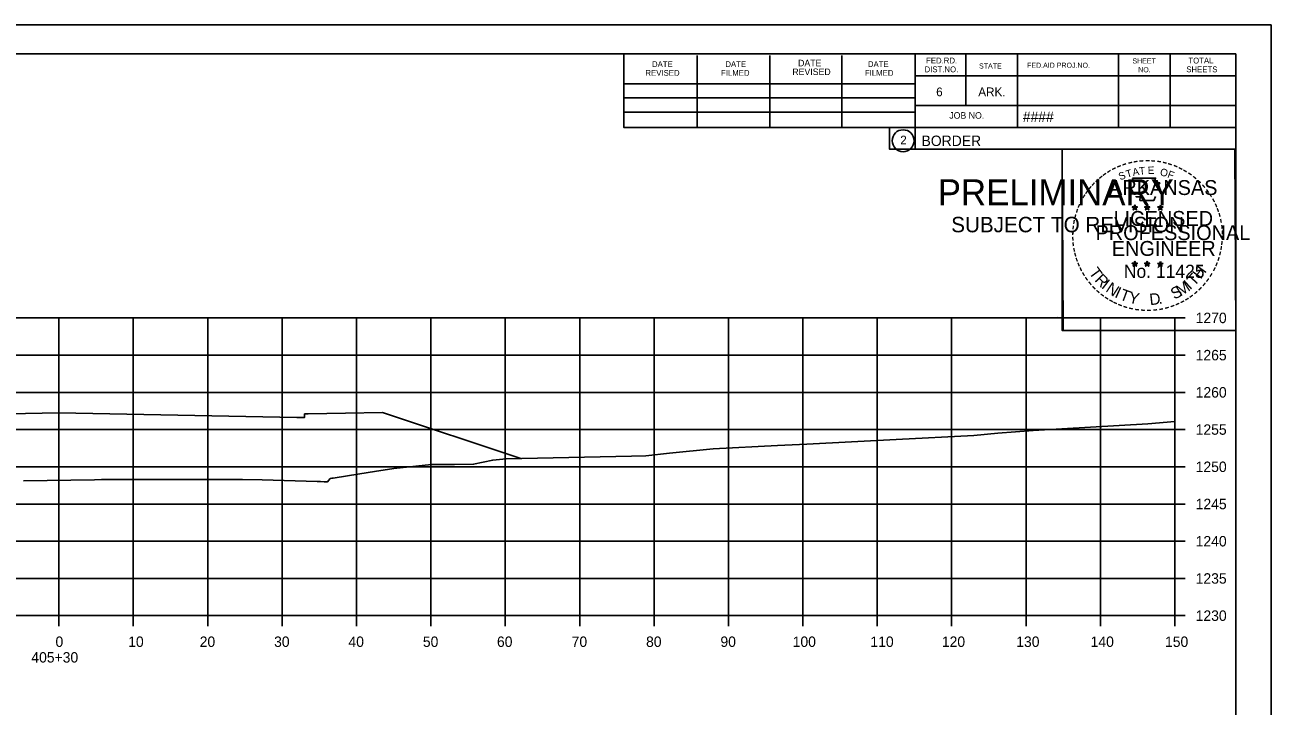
# Model space of a CAD drawing. Extents: x -70 to 701944, y -4 to 666871.
# Drawn here: x 669211.5 to 669379, y 662970.7 to 663062.2 of the extents above; entities that cross this region are included whole.
import ezdxf

# ---------------------------------------------------------------- set-up
doc = ezdxf.new("R2010")
doc.units = 0
for name, color, linetype in [('R_Axis', 7, 'Continuous'), ('R_Axis Annot', 7, 'Continuous'), ('R_Border', 7, 'Continuous'), ('R_Border PE', 7, 'Continuous'), ('R_Border Prem', 7, 'Continuous'), ('R_Exist Surface', 7, 'Continuous'), ('R_Fin Surface', 7, 'Continuous'), ('R_Grid', 7, 'Continuous'), ('R_No Plot', 7, 'Continuous')]:
    doc.layers.add(name, color=color, linetype=linetype)

msp = doc.modelspace()

# ---------------------------------------------------------------- linework, layer by layer
at = {"layer": 'R_Axis'}
for p, q in [((669366.07, 662982.89), (669366.07, 663022.89)), ((669367.47, 663022.89), (669366.07, 663022.89)), ((669367.47, 663017.89), (669366.07, 663017.89)), ((669367.47, 663012.89), (669366.07, 663012.89)), ((669367.47, 663007.89), (669366.07, 663007.89)), ((669367.47, 663002.89), (669366.07, 663002.89)), ((669367.47, 662997.89), (669366.07, 662997.89)), ((669367.47, 662992.89), (669366.07, 662992.89)), ((669367.47, 662987.89), (669366.07, 662987.89)), ((669066.07, 662982.89), (669366.07, 662982.89)), ((669216.07, 662981.49), (669216.07, 662982.89)), ((669226.07, 662981.49), (669226.07, 662982.89)), ((669236.07, 662981.49), (669236.07, 662982.89)), ((669246.07, 662981.49), (669246.07, 662982.89)), ((669256.07, 662981.49), (669256.07, 662982.89)), ((669266.07, 662981.49), (669266.07, 662982.89)), ((669276.07, 662981.49), (669276.07, 662982.89)), ((669286.07, 662981.49), (669286.07, 662982.89)), ((669296.07, 662981.49), (669296.07, 662982.89)), ((669306.07, 662981.49), (669306.07, 662982.89)), ((669316.07, 662981.49), (669316.07, 662982.89)), ((669326.07, 662981.49), (669326.07, 662982.89)), ((669336.07, 662981.49), (669336.07, 662982.89)), ((669346.07, 662981.49), (669346.07, 662982.89)), ((669356.07, 662981.49), (669356.07, 662982.89)), ((669366.07, 662981.49), (669366.07, 662982.89)), ((669367.47, 662982.89), (669366.07, 662982.89))]:
    msp.add_line(p, q, dxfattribs=at)
at = {"layer": 'R_Border'}
for p, q in [((669058.07, 663058.35), (669374.25, 663058.35)), ((669291.99, 663048.47), (669291.99, 663058.35)), ((669301.85, 663048.47), (669301.85, 663058.15)), ((669311.61, 663048.47), (669311.61, 663058.15)), ((669321.29, 663048.47), (669321.29, 663058.15)), ((669331.15, 663058.35), (669331.15, 663045.55)), ((669337.99, 663058.35), (669337.99, 663051.41)), ((669344.93, 663058.35), (669344.93, 663048.47)), ((669358.51, 663058.35), (669358.51, 663048.47)), ((669365.45, 663058.35), (669365.45, 663048.47)), ((669374.25, 662852.89), (669374.25, 663058.35)), ((669374.25, 663055.41), (669331.15, 663055.41)), ((669374.25, 663055.43), (669374.25, 663055.43)), ((669291.99, 663054.33), (669331.15, 663054.33)), ((669291.99, 663052.47), (669331.15, 663052.47)), ((669291.99, 663048.47), (669291.99, 663050.53)), ((669291.99, 663050.53), (669331.15, 663050.53)), ((669374.25, 663051.41), (669331.15, 663051.41)), ((669334.11, 663051.41), (669374.25, 663051.41)), ((669374.25, 663048.47), (669291.99, 663048.47)), ((669331.15, 663045.55), (669374.25, 663045.55))]:
    msp.add_line(p, q, dxfattribs=at)
msp.add_circle((669329.54, 663046.69), 1.47, dxfattribs=at)
at = {"layer": 'R_Border PE'}
for p, q in [((669360.69, 663038.06), (669360.65, 663037.81)), ((669360.69, 663037.7), (669360.69, 663038.06)), ((669360.69, 663038.06), (669360.74, 663037.81)), ((669362.36, 663038.06), (669362.32, 663037.81)), ((669362.36, 663037.7), (669362.36, 663038.06)), ((669362.36, 663038.06), (669362.41, 663037.81)), ((669364.12, 663038.05), (669364.08, 663037.8)), ((669364.12, 663037.68), (669364.12, 663038.05)), ((669364.12, 663038.05), (669364.17, 663037.8)), ((669360.34, 663037.81), (669360.69, 663037.7)), ((669360.34, 663037.81), (669360.59, 663037.76)), ((669360.34, 663037.81), (669360.57, 663037.68)), ((669360.47, 663037.4), (669360.69, 663037.7)), ((669360.47, 663037.4), (669360.6, 663037.64)), ((669360.47, 663037.4), (669360.68, 663037.62)), ((669360.9, 663037.4), (669360.68, 663037.61)), ((669361.03, 663037.81), (669360.69, 663037.7)), ((669360.9, 663037.4), (669360.69, 663037.7)), ((669361.03, 663037.81), (669360.75, 663037.76)), ((669360.9, 663037.4), (669360.76, 663037.69)), ((669361.03, 663037.81), (669360.83, 663037.7)), ((669362.01, 663037.81), (669362.36, 663037.7)), ((669362.01, 663037.81), (669362.26, 663037.76)), ((669362.01, 663037.81), (669362.24, 663037.68)), ((669362.14, 663037.4), (669362.36, 663037.7)), ((669362.14, 663037.4), (669362.27, 663037.64)), ((669362.14, 663037.4), (669362.35, 663037.62)), ((669362.57, 663037.4), (669362.35, 663037.61)), ((669362.7, 663037.81), (669362.36, 663037.7)), ((669362.57, 663037.4), (669362.36, 663037.7)), ((669362.7, 663037.81), (669362.42, 663037.76)), ((669362.57, 663037.4), (669362.43, 663037.69)), ((669362.7, 663037.81), (669362.5, 663037.7)), ((669363.77, 663037.79), (669364.12, 663037.68)), ((669363.77, 663037.79), (669364.02, 663037.75)), ((669363.77, 663037.79), (669364.01, 663037.67)), ((669363.9, 663037.39), (669364.12, 663037.68)), ((669363.9, 663037.39), (669364.03, 663037.63)), ((669363.9, 663037.39), (669364.12, 663037.6)), ((669364.47, 663037.79), (669364.12, 663037.68)), ((669364.33, 663037.39), (669364.12, 663037.68)), ((669364.33, 663037.39), (669364.12, 663037.6)), ((669364.47, 663037.79), (669364.18, 663037.75)), ((669364.33, 663037.39), (669364.2, 663037.68)), ((669364.47, 663037.79), (669364.26, 663037.69)), ((669360.33, 663030.23), (669360.68, 663030.12)), ((669360.33, 663030.23), (669360.59, 663030.19)), ((669360.33, 663030.23), (669360.57, 663030.11)), ((669360.47, 663029.83), (669360.68, 663030.12)), ((669360.47, 663029.83), (669360.59, 663030.07)), ((669360.47, 663029.83), (669360.68, 663030.04)), ((669360.68, 663030.49), (669360.64, 663030.24)), ((669360.68, 663030.12), (669360.68, 663030.49)), ((669360.68, 663030.49), (669360.73, 663030.24)), ((669361.03, 663030.23), (669360.68, 663030.12)), ((669360.9, 663029.83), (669360.68, 663030.12)), ((669360.9, 663029.83), (669360.68, 663030.04)), ((669361.03, 663030.23), (669360.74, 663030.18)), ((669360.9, 663029.83), (669360.76, 663030.12)), ((669361.03, 663030.23), (669360.83, 663030.13)), ((669362, 663030.23), (669362.35, 663030.12)), ((669362, 663030.23), (669362.26, 663030.19)), ((669362, 663030.23), (669362.24, 663030.11)), ((669362.14, 663029.83), (669362.35, 663030.12)), ((669362.14, 663029.83), (669362.26, 663030.07)), ((669362.14, 663029.83), (669362.35, 663030.04)), ((669362.35, 663030.49), (669362.31, 663030.24)), ((669362.35, 663030.12), (669362.35, 663030.49)), ((669362.35, 663030.49), (669362.4, 663030.24)), ((669362.7, 663030.23), (669362.35, 663030.12)), ((669362.56, 663029.83), (669362.35, 663030.12)), ((669362.56, 663029.83), (669362.35, 663030.04)), ((669362.7, 663030.23), (669362.41, 663030.18)), ((669362.56, 663029.83), (669362.43, 663030.12)), ((669362.7, 663030.23), (669362.49, 663030.13)), ((669363.77, 663030.22), (669364.12, 663030.11)), ((669363.77, 663030.22), (669364.02, 663030.18)), ((669363.77, 663030.22), (669364.01, 663030.1)), ((669363.9, 663029.82), (669364.12, 663030.11)), ((669363.9, 663029.82), (669364.03, 663030.06)), ((669363.9, 663029.82), (669364.12, 663030.03)), ((669364.12, 663030.48), (669364.08, 663030.23)), ((669364.12, 663030.11), (669364.12, 663030.48)), ((669364.12, 663030.48), (669364.17, 663030.23)), ((669364.47, 663030.22), (669364.12, 663030.11)), ((669364.33, 663029.82), (669364.12, 663030.11)), ((669364.33, 663029.82), (669364.12, 663030.03)), ((669364.47, 663030.22), (669364.18, 663030.17)), ((669364.33, 663029.82), (669364.19, 663030.11)), ((669364.47, 663030.22), (669364.26, 663030.12))]:
    msp.add_line(p, q, dxfattribs=at)
for points in [[(669360.38, 663041.68), (669360.65, 663040.86)], [(669363.89, 663040.76), (669364.03, 663041.05), (669363.35, 663041.02), (669363.49, 663041.68), (669360.38, 663041.68)], [(669360.69, 663038.06), (669360.9, 663037.4), (669360.34, 663037.81), (669361.03, 663037.81), (669360.47, 663037.4), (669360.69, 663038.06)], [(669360.87, 663039.26), (669360.87, 663039.17), (669361.43, 663039.16), (669361.38, 663038.68), (669363.25, 663038.68), (669363.45, 663039.22)], [(669362.36, 663038.06), (669362.57, 663037.4), (669362.01, 663037.81), (669362.7, 663037.81), (669362.14, 663037.4), (669362.36, 663038.06)], [(669364.12, 663038.05), (669364.33, 663037.39), (669363.77, 663037.79), (669364.47, 663037.79), (669363.9, 663037.39), (669364.12, 663038.05)], [(669360.68, 663030.49), (669360.9, 663029.83), (669360.33, 663030.23), (669361.03, 663030.23), (669360.47, 663029.83), (669360.68, 663030.49)], [(669362.35, 663030.49), (669362.56, 663029.83), (669362, 663030.23), (669362.7, 663030.23), (669362.14, 663029.83), (669362.35, 663030.49)], [(669364.12, 663030.48), (669364.33, 663029.82), (669363.77, 663030.22), (669364.47, 663030.22), (669363.9, 663029.82), (669364.12, 663030.48)]]:
    msp.add_lwpolyline(points, dxfattribs=at)
for centre, radius in [((669360.69, 663037.69), 0.172), ((669360.69, 663037.69), 0.145), ((669360.69, 663037.69), 0.116), ((669360.69, 663037.69), 0.0991), ((669360.69, 663037.69), 0.0747), ((669360.69, 663037.69), 0.0495), ((669360.69, 663037.69), 0.0296), ((669362.36, 663037.69), 0.172), ((669362.36, 663037.69), 0.145), ((669362.36, 663037.69), 0.116), ((669362.36, 663037.69), 0.0991), ((669362.36, 663037.69), 0.0747), ((669362.36, 663037.69), 0.0495), ((669362.36, 663037.69), 0.0296), ((669364.12, 663037.68), 0.172), ((669364.12, 663037.68), 0.145), ((669364.12, 663037.68), 0.116), ((669364.12, 663037.68), 0.0991), ((669364.12, 663037.68), 0.0747), ((669364.12, 663037.68), 0.0495), ((669364.12, 663037.68), 0.0296), ((669360.68, 663030.12), 0.172), ((669360.68, 663030.12), 0.145), ((669360.68, 663030.12), 0.116), ((669360.68, 663030.12), 0.0991), ((669360.68, 663030.12), 0.0747), ((669360.68, 663030.12), 0.0495), ((669360.68, 663030.12), 0.0296), ((669362.35, 663030.12), 0.172), ((669362.35, 663030.12), 0.145), ((669362.35, 663030.12), 0.116), ((669362.35, 663030.12), 0.0991), ((669362.35, 663030.12), 0.0747), ((669362.35, 663030.12), 0.0495), ((669362.35, 663030.12), 0.0296), ((669364.12, 663030.11), 0.172), ((669364.12, 663030.11), 0.145), ((669364.12, 663030.11), 0.116), ((669364.12, 663030.11), 0.0991), ((669364.12, 663030.11), 0.0747), ((669364.12, 663030.11), 0.0495), ((669364.12, 663030.11), 0.0296)]:
    msp.add_circle(centre, radius, dxfattribs=at)
at = {"layer": 'R_Exist Surface'}
msp.add_lwpolyline([(669211.29, 663001.01), (669220.85, 663001.15), (669221.78, 663001.17), (669223.01, 663001.17), (669223.19, 663001.17), (669229.71, 663001.18), (669229.96, 663001.18), (669238.14, 663001.2), (669240.74, 663001.19), (669243.4, 663001.12), (669250.8, 663000.92), (669251.24, 663000.9), (669251.74, 663000.89), (669252.19, 663000.88), (669252.37, 663001.1), (669252.55, 663001.31), (669252.74, 663001.35), (669252.93, 663001.36), (669256.5, 663001.93), (669258.49, 663002.26), (669261.08, 663002.64), (669266.15, 663003.18), (669269.22, 663003.18), (669271.8, 663003.22), (669274.39, 663003.78), (669276.17, 663003.96), (669293.05, 663004.31), (669294.96, 663004.36), (669298.15, 663004.7), (669304, 663005.32), (669312.66, 663005.74), (669316.61, 663005.92), (669328.63, 663006.54), (669339.04, 663007.08), (669342.26, 663007.42), (669347.02, 663007.76), (669362.42, 663008.68), (669366.07, 663008.96)], dxfattribs=at)
at = {"layer": 'R_Fin Surface'}
msp.add_lwpolyline([(669204.8, 663009.93), (669216.07, 663010.15), (669248.07, 663009.51), (669249.07, 663009.49), (669249.08, 663009.99), (669249.58, 663009.99), (669254.58, 663010.09), (669259.58, 663010.19), (669278.15, 663004)], dxfattribs=at)
at = {"layer": 'R_Grid'}
for p, q in [((669066.07, 663022.89), (669366.07, 663022.89)), ((669216.07, 662982.89), (669216.07, 663022.89)), ((669226.07, 662982.89), (669226.07, 663022.89)), ((669236.07, 662982.89), (669236.07, 663022.89)), ((669246.07, 662982.89), (669246.07, 663022.89)), ((669256.07, 662982.89), (669256.07, 663022.89)), ((669266.07, 662982.89), (669266.07, 663022.89)), ((669276.07, 662982.89), (669276.07, 663022.89)), ((669286.07, 662982.89), (669286.07, 663022.89)), ((669296.07, 662982.89), (669296.07, 663022.89)), ((669306.07, 662982.89), (669306.07, 663022.89)), ((669316.07, 662982.89), (669316.07, 663022.89)), ((669326.07, 662982.89), (669326.07, 663022.89)), ((669336.07, 662982.89), (669336.07, 663022.89)), ((669346.07, 662982.89), (669346.07, 663022.89)), ((669356.07, 662982.89), (669356.07, 663022.89)), ((669366.07, 662982.89), (669366.07, 663022.89)), ((669066.07, 663017.89), (669366.07, 663017.89)), ((669066.07, 663012.89), (669366.07, 663012.89)), ((669066.07, 663007.89), (669366.07, 663007.89)), ((669066.07, 663002.89), (669366.07, 663002.89)), ((669066.07, 662997.89), (669366.07, 662997.89)), ((669066.07, 662992.89), (669366.07, 662992.89)), ((669066.07, 662987.89), (669366.07, 662987.89)), ((669066.07, 662982.89), (669366.07, 662982.89))]:
    msp.add_line(p, q, dxfattribs=at)
at = {"layer": 'R_No Plot'}
for p, q in [((669045.67, 663062.25), (669379, 663062.25)), ((669350.29, 663023.1), (669350.29, 663023.1))]:
    msp.add_line(p, q, dxfattribs=at)
for points in [[(669045.66, 663062.25), (669379, 663062.25), (669379, 662848.91), (669045.66, 662848.91)], [(669291.99, 663058.35), (669291.99, 663048.47), (669327.72, 663048.47), (669327.72, 663045.55), (669350.92, 663045.55), (669350.92, 663021.22), (669374.25, 663021.22), (669374.25, 662852.89), (669058.07, 662852.89), (669058.07, 663058.35)], [(669350.92, 663045.55), (669374.13, 663045.55), (669374.25, 663021.22), (669351.04, 663021.22)]]:
    msp.add_lwpolyline(points, close=True, dxfattribs=at)

# ---------------------------------------------------------------- texts
at = {"layer": 'R_Axis Annot'}
for s, p in [('1270', (669368.87, 663022.19)), ('1265', (669368.87, 663017.19)), ('1260', (669368.87, 663012.19)), ('1255', (669368.87, 663007.19)), ('1250', (669368.87, 663002.19)), ('1245', (669368.87, 662997.19)), ('1240', (669368.87, 662992.19)), ('1235', (669368.87, 662987.19)), ('1230', (669368.87, 662982.19)), ('0', (669215.61, 662978.69)), ('10', (669225.38, 662978.69)), ('20', (669234.99, 662978.69)), ('30', (669244.99, 662978.69)), ('40', (669254.99, 662978.69)), ('50', (669264.99, 662978.69)), ('60', (669274.95, 662978.69)), ('70', (669284.99, 662978.69)), ('80', (669294.99, 662978.69)), ('90', (669304.99, 662978.69)), ('100', (669314.7, 662978.69)), ('110', (669325.15, 662978.69)), ('120', (669334.75, 662978.69)), ('130', (669344.75, 662978.69)), ('140', (669354.75, 662978.69)), ('150', (669364.75, 662978.69)), ('405+30', (669212.36, 662976.59))]:
    msp.add_text(s, height=1.4, dxfattribs=at).set_placement(p)
at = {"layer": 'R_Border'}
for s, height, p in [('DATE', 0.782, (669295.79, 663056.59)), ('DATE', 0.782, (669305.65, 663056.59)), ('DATE', 0.879, (669315.43, 663056.69)), ('DATE', 0.782, (669324.81, 663056.59)), ('DIST.NO.', 0.782, (669332.43, 663055.89)), ('FED.RD.', 0.782, (669332.63, 663057.07)), ('STATE', 0.684, (669339.75, 663056.39)), ('FED.AID PROJ.NO.', 0.684, (669346.21, 663056.49)), ('SHEET', 0.684, (669360.37, 663057.07)), ('NO.', 0.684, (669361.15, 663055.89)), ('SHEETS', 0.782, (669367.61, 663055.89)), ('TOTAL', 0.782, (669367.89, 663057.07)), ('REVISED', 0.782, (669294.91, 663055.41)), ('FILMED', 0.782, (669305.07, 663055.41)), ('REVISED', 0.879, (669314.65, 663055.51)), ('FILMED', 0.782, (669324.41, 663055.41)), ('6', 1.17, (669333.99, 663052.67)), ('ARK.', 1.172, (669339.65, 663052.67)), ('JOB NO.', 0.879, (669335.75, 663049.65)), ('####', 1.4, (669345.63, 663049.21)), ('2', 1.17, (669329.16, 663046.2)), ('BORDER', 1.4, (669332.02, 663045.98))]:
    msp.add_text(s, height=height, rotation=360, dxfattribs=at).set_placement(p)
at = {"layer": 'R_Border PE'}
for s, height, rotation, p in [('-', 1.6, 28.7918, (669357.86, 663042.23)), ('-', 1.6, 24.3072, (669358.49, 663042.54)), ('-', 1.6, 19.1761, (669359.13, 663042.81)), ('-', 1.6, 13.6301, (669359.88, 663043.05)), ('-', 1.6, 10.2193, (669360.55, 663043.21)), ('T', 1, 6.0228, (669361.32, 663042.11)), ('-', 1.6, 5.8968, (669361.28, 663043.32)), ('-', 1.6, 0.1862, (669362.06, 663043.4)), ('E', 1, 0.8323, (669362.43, 663042.22)), ('-', 1.6, 357.743, (669362.78, 663043.38)), ('-', 1.6, 352.1617, (669363.52, 663043.33)), ('-', 1.6, 347.2049, (669364.24, 663043.21)), ('-', 1.6, 342.3362, (669364.88, 663043.06)), ('-', 1.6, 337.8551, (669365.61, 663042.84)), ('-', 1.6, 334.1211, (669366.24, 663042.56)), ('-', 1.6, 42.9622, (669355.78, 663040.67)), ('-', 1.6, 38.9507, (669356.21, 663041.08)), ('-', 1.6, 36.2317, (669356.68, 663041.46)), ('-', 1.6, 34.0636, (669357.26, 663041.86)), ('ARKANSAS', 2, 360, (669357.23, 663039.4)), ('S', 1, 21.594, (669358.73, 663041.36)), ('T', 1, 16.4036, (669359.65, 663041.69)), ('A', 1, 11.2132, (669360.47, 663041.94)), ('O', 1, 350.4515, (669364.03, 663042.01)), ('F', 1, 340.0707, (669364.99, 663041.78)), ('-', 1.6, 329.6409, (669366.82, 663042.28)), ('-', 1.6, 325.8627, (669367.46, 663041.92)), ('-', 1.6, 320.5297, (669368.07, 663041.49)), ('-', 1.6, 315.5786, (669368.67, 663041.01)), ('-', 1.6, 54.2325, (669354.51, 663039.13)), ('-', 1.6, 50.6142, (669354.92, 663039.7)), ('-', 1.6, 48.423, (669355.33, 663040.19)), ('-', 1.6, 309.8797, (669369.24, 663040.46)), ('-', 1.6, 306.6522, (669369.77, 663039.85)), ('-', 1.6, 67.7743, (669353.61, 663037.38)), ('-', 1.6, 62.8713, (669353.87, 663037.99)), ('-', 1.6, 58.0706, (669354.19, 663038.61)), ('-', 1.4, 303.6753, (669370.25, 663039.29)), ('-', 1.6, 299.6684, (669370.57, 663038.68)), ('-', 1.6, 294.6628, (669370.9, 663038.07)), ('-', 1.6, 75.461, (669353.2, 663036.04)), ('-', 1.6, 72.3945, (669353.4, 663036.75)), ('LICENSED', 2, 360, (669357.83, 663035.25)), ('DWB', 0.01, 360, (669360.67, 663037.69)), ('DWB', 0.01, 360, (669362.34, 663037.69)), ('DWB', 0.01, 360, (669364.11, 663037.68)), ('-', 1.6, 290.5728, (669371.15, 663037.49)), ('-', 1.6, 285.1233, (669371.39, 663036.91)), ('-', 1.6, 85.1863, (669352.99, 663034.63)), ('-', 1.6, 81.2013, (669353.07, 663035.33)), ('PROFESSIONAL', 2, 360, (669355.41, 663033.34)), ('-', 1.6, 280.5493, (669371.59, 663036.17)), ('-', 1.6, 276.5962, (669371.75, 663035.4)), ('-', 1.6, 94.1959, (669353, 663033.21)), ('-', 1.6, 89.0622, (669352.97, 663033.93)), ('-', 1.6, 98.9479, (669353.07, 663032.54)), ('ENGINEER', 2, 360, (669357.59, 663031.22)), ('-', 1.6, 263.5172, (669371.82, 663033.38)), ('-', 1.6, 274.3301, (669371.81, 663034.68)), ('-', 1.6, 269.9407, (669371.84, 663034.05)), ('-', 1.6, 101.7149, (669353.21, 663031.81)), ('-', 1.6, 105.4578, (669353.37, 663031.21)), ('-', 1.6, 255.7626, (669371.64, 663032.05)), ('-', 1.6, 260.9953, (669371.75, 663032.73)), ('-', 1.6, 109.0874, (669353.58, 663030.58)), ('-', 1.6, 114.0643, (669353.84, 663029.99)), ('-', 1.6, 115.7289, (669354.14, 663029.37)), ('T', 1.54, 306.0406, (669354.44, 663028.96)), ('No. 11425', 1.757, 360, (669359.22, 663028.27)), ('DWB', 0.01, 360, (669360.67, 663030.12)), ('DWB', 0.01, 360, (669362.34, 663030.12)), ('DWB', 0.01, 360, (669364.11, 663030.11)), ('H', 1.54, 54.6088, (669369.56, 663028)), ('-', 1.6, 244.6197, (669370.98, 663030.03)), ('-', 1.6, 247.8887, (669371.24, 663030.66)), ('-', 1.6, 252.8681, (669371.46, 663031.33)), ('-', 1.6, 120.4471, (669354.5, 663028.78)), ('-', 1.6, 125.8934, (669354.9, 663028.22)), ('R', 1.54, 314.005, (669355.2, 663027.91)), ('I', 1.54, 321.9694, (669356.1, 663026.98)), ('T', 1.54, 46.6444, (669368.67, 663027.05)), ('-', 1.6, 233.8452, (669370.18, 663028.62)), ('-', 1.6, 239.0712, (669370.58, 663029.27)), ('-', 1.6, 130.7181, (669355.37, 663027.67)), ('-', 1.6, 134.2238, (669355.88, 663027.12)), ('-', 1.6, 138.9338, (669356.41, 663026.66)), ('N', 1.54, 326.5002, (669356.67, 663026.51)), ('I', 1.54, 335.3603, (669357.88, 663025.72)), ('T', 1.54, 339.8912, (669358.54, 663025.4)), ('Y', 1.54, 347.8556, (669359.76, 663024.95)), ('S', 1.54, 26.9312, (669365.99, 663025.32)), ('M', 1.54, 32.6563, (669366.83, 663025.73)), ('I', 1.54, 42.1136, (669368.11, 663026.58)), ('-', 1.6, 221.0851, (669368.75, 663026.98)), ('-', 1.6, 225.7653, (669369.27, 663027.49)), ('-', 1.6, 231.2538, (669369.75, 663028.06)), ('-', 1.6, 144.6463, (669356.96, 663026.25)), ('-', 1.6, 148.0898, (669357.52, 663025.88)), ('-', 1.6, 151.5704, (669358.1, 663025.56)), ('-', 1.6, 154.6002, (669358.63, 663025.31)), ('-', 1.6, 158.5612, (669359.25, 663025.06)), ('D', 1.54, 6.3969, (669362.74, 663024.59)), ('.', 1.54, 13.7642, (669363.93, 663024.72)), ('-', 1.6, 200.7184, (669365.87, 663025.19)), ('-', 1.6, 204.2516, (669366.49, 663025.46)), ('-', 1.6, 207.3568, (669367.11, 663025.78)), ('-', 1.6, 212.2491, (669367.67, 663026.12)), ('-', 1.6, 215.7363, (669368.2, 663026.51)), ('-', 1.6, 162.7983, (669359.94, 663024.84)), ('-', 1.6, 167.5555, (669360.65, 663024.68)), ('-', 1.6, 173.1155, (669361.42, 663024.57)), ('-', 1.6, 176.5183, (669362.17, 663024.52)), ('-', 1.6, 181.5918, (669362.92, 663024.54)), ('-', 1.6, 185.8167, (669363.72, 663024.61)), ('-', 1.6, 191.2858, (669364.46, 663024.74)), ('-', 1.6, 195.4743, (669365.19, 663024.94))]:
    msp.add_text(s, height=height, rotation=rotation, dxfattribs=at).set_placement(p)
at = {"layer": 'R_Border Prem'}
for s, height, p in [('PRELIMINARY', 3.5, (669334.2, 663038.01)), ('DWB', 0.01, (669334.95, 663039.86)), ('SUBJECT TO REVISION', 2.0751, (669336.01, 663034.39))]:
    msp.add_text(s, height=height, rotation=360, dxfattribs=at).set_placement(p)

doc.saveas('drawing.dxf')
